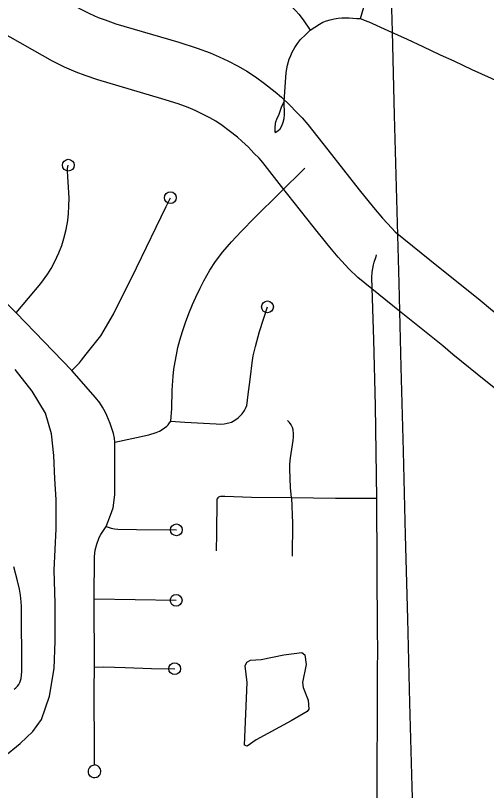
# Model space of a CAD drawing. Extents: x -19 to 366, y -4 to 359.
# Drawn here: x 148.974 to 149.352, y 193.214 to 193.836 of the extents above; entities that cross this region are included whole.
import ezdxf

# ---------------------------------------------------------------- set-up
doc = ezdxf.new("R2010")
doc.units = 0
for name, color, linetype in [('Level 10', 7, 'Continuous'), ('Level 33', 7, 'Continuous'), ('Level 35', 7, 'Continuous'), ('Level 60', 7, 'Continuous')]:
    doc.layers.add(name, color=color, linetype=linetype)

msp = doc.modelspace()

# ---------------------------------------------------------------- linework, layer by layer
at = {"layer": 'Level 10'}
for points in [[(148.98474, 193.86426), (149.02573, 193.84109), (149.03317, 193.83736), (149.0401, 193.83436), (149.04567, 193.83226), (149.05429, 193.82926), (149.10491, 193.81434), (149.11967, 193.80974), (149.12996, 193.80592), (149.1372, 193.80282), (149.1443, 193.79952), (149.15253, 193.79525), (149.15947, 193.7912), (149.16648, 193.78657), (149.17376, 193.78132), (149.18222, 193.77472), (149.18729, 193.77031), (149.19431, 193.76376), (149.19912, 193.75853)], [(149.1652, 193.72549), (149.16071, 193.73036), (149.15559, 193.73512), (149.1521, 193.73816), (149.14534, 193.74343), (149.13955, 193.74761), (149.13447, 193.75097), (149.1297, 193.75375), (149.1234, 193.75702), (149.11791, 193.75957), (149.11239, 193.76193), (149.10438, 193.76491), (149.09117, 193.76902), (149.03981, 193.78417), (149.02956, 193.78774), (149.02234, 193.79045), (149.01315, 193.79444), (149.00347, 193.79928), (148.96144, 193.82304)], [(149.19912, 193.75853), (149.20389, 193.75363), (149.20858, 193.74842), (149.22453, 193.72803)], [(149.18736, 193.6987), (149.17228, 193.71797), (149.16932, 193.72127), (149.1652, 193.72549)], [(149.22453, 193.72803), (149.24977, 193.69604), (149.26111, 193.68192), (149.26848, 193.67339), (149.27586, 193.66516), (149.27852, 193.66233)], [(149.2487, 193.62555), (149.24149, 193.63258), (149.23295, 193.64208), (149.22472, 193.65161), (149.21273, 193.66655), (149.18736, 193.6987)], [(149.27852, 193.66233), (149.30636, 193.63975), (149.34692, 193.60739), (149.35513, 193.60049), (149.38111, 193.57931), (149.40473, 193.56069), (149.41523, 193.55285), (149.43381, 193.53853), (149.44349, 193.53146), (149.47632, 193.50822), (149.48657, 193.50109), (149.49103, 193.49816), (149.5111, 193.48481), (149.53415, 193.47011)], [(149.509, 193.43), (149.48526, 193.44513), (149.46492, 193.45866), (149.46005, 193.46186), (149.44912, 193.46946), (149.41585, 193.49301), (149.40538, 193.50066), (149.38662, 193.51512), (149.37591, 193.52311), (149.35149, 193.54237), (149.32494, 193.56401), (149.31692, 193.57075), (149.27668, 193.60285), (149.2487, 193.62555)]]:
    msp.add_lwpolyline(points, dxfattribs=at)
at = {"layer": 'Level 33'}
for points in [[(149.25076, 193.83343), (149.25349, 193.84252), (149.25584, 193.84891), (149.25818, 193.85383), (149.2616, 193.85976), (149.26698, 193.86837), (149.26886, 193.87109), (149.27094, 193.87369), (149.27314, 193.87615), (149.27893, 193.88195), (149.28253, 193.88524), (149.29206, 193.89278)], [(149.15683, 193.8674), (149.16653, 193.86306), (149.17521, 193.85847), (149.1777, 193.85702), (149.18091, 193.85488), (149.18719, 193.85012), (149.19411, 193.84433), (149.19884, 193.83971), (149.2012, 193.83693), (149.20465, 193.8324), (149.21034, 193.82422)], [(149.21034, 193.82422), (149.21778, 193.82902), (149.2206, 193.8304), (149.22353, 193.83155), (149.22651, 193.83248), (149.22959, 193.83316), (149.23271, 193.83361), (149.23568, 193.83394), (149.23868, 193.83409), (149.24169, 193.83404), (149.24471, 193.8338), (149.24768, 193.83337), (149.25076, 193.83343)], [(149.25076, 193.83343), (149.25362, 193.83212), (149.25749, 193.83074), (149.27281, 193.82391), (149.28811, 193.81674), (149.30088, 193.81107), (149.3147, 193.80429), (149.32572, 193.79946), (149.34023, 193.79254), (149.35557, 193.78564), (149.37423, 193.777), (149.38111, 193.77357), (149.3858, 193.77095), (149.39871, 193.763), (149.4055, 193.75785), (149.41576, 193.74965), (149.41933, 193.7466), (149.4211, 193.74544), (149.42353, 193.74415), (149.4254, 193.74335), (149.4277, 193.74261), (149.43244, 193.74153), (149.43679, 193.74117), (149.43924, 193.74142)], [(149.18933, 193.7668), (149.19116, 193.79011), (149.19203, 193.79592), (149.19345, 193.80076), (149.19468, 193.80387), (149.19591, 193.80644), (149.19805, 193.81021), (149.20017, 193.8135), (149.20266, 193.81655), (149.20672, 193.82046), (149.21034, 193.82422)], [(149.18216, 193.74201), (149.18224, 193.74578), (149.18261, 193.74926), (149.18285, 193.75047), (149.18359, 193.7527), (149.18546, 193.75661), (149.18745, 193.76231), (149.18933, 193.7668)], [(149.18216, 193.74201), (149.18446, 193.7434), (149.18626, 193.74505), (149.18747, 193.74723), (149.18859, 193.75022), (149.18938, 193.75331), (149.18975, 193.75655), (149.18933, 193.7668)], [(148.97433, 193.59738), (148.99402, 193.62092), (148.99959, 193.6287), (149.00235, 193.63299), (149.00524, 193.63841), (149.00853, 193.64557), (149.01082, 193.65143), (149.01264, 193.65709), (149.01444, 193.66422), (149.01574, 193.67143), (149.01638, 193.67707), (149.01668, 193.68278), (149.01676, 193.68971), (149.01566, 193.70656), (149.01554, 193.71116), (149.01553, 193.71314), (149.01614, 193.71576)], [(149.09836, 193.5105), (149.09917, 193.52054), (149.09942, 193.53523), (149.10026, 193.54655), (149.10092, 193.55217), (149.10182, 193.55789), (149.1029, 193.56376), (149.10419, 193.56959), (149.10565, 193.57535), (149.10781, 193.58247), (149.11023, 193.58951), (149.11295, 193.59675), (149.11588, 193.60412), (149.11843, 193.60993), (149.12188, 193.61723), (149.12488, 193.62309), (149.12974, 193.63163), (149.13427, 193.63841), (149.14027, 193.6462), (149.14716, 193.6542), (149.15491, 193.66249), (149.1659, 193.67375), (149.20594, 193.71336)], [(149.01889, 193.55102), (149.02513, 193.55723), (149.0267, 193.5594), (149.03054, 193.56403), (149.04224, 193.57888), (149.05236, 193.59626), (149.07092, 193.63346), (149.09479, 193.68259), (149.09809, 193.6897)], [(148.97433, 193.59738), (148.94609, 193.62462), (148.92239, 193.64814)], [(149.26385, 193.44829), (149.26269, 193.52264), (149.26141, 193.57562), (149.25982, 193.62567), (149.26024, 193.62998), (149.2611, 193.63582), (149.26161, 193.63792), (149.26332, 193.64257), (149.26361, 193.64394)], [(149.09836, 193.5105), (149.1098, 193.50957), (149.13492, 193.50824), (149.13841, 193.50813), (149.1412, 193.50826), (149.14497, 193.50896), (149.14712, 193.50972), (149.14852, 193.51041), (149.15055, 193.51169), (149.15244, 193.51315), (149.15417, 193.51471), (149.15571, 193.51642), (149.15753, 193.51889), (149.15843, 193.52058), (149.15937, 193.523), (149.15988, 193.52496), (149.16036, 193.52962), (149.16252, 193.54599), (149.16375, 193.55721), (149.1647, 193.56279), (149.16634, 193.57035), (149.16961, 193.58222), (149.17605, 193.60213)], [(149.01889, 193.55102), (148.97433, 193.59738)], [(149.05354, 193.49355), (149.05309, 193.49671), (149.05231, 193.50063), (149.04982, 193.50844), (149.04711, 193.51509), (149.04568, 193.51793), (149.04358, 193.52163), (149.04137, 193.5251), (149.03797, 193.52938), (149.01889, 193.55102)], [(149.19462, 193.45719), (149.19395, 193.47178), (149.19408, 193.47604), (149.19457, 193.48105), (149.19681, 193.49483), (149.19703, 193.49766), (149.197, 193.50012), (149.19672, 193.50338), (149.19609, 193.50533), (149.19496, 193.50745), (149.1937, 193.50939), (149.19211, 193.51104)], [(149.05354, 193.49355), (149.08072, 193.49939), (149.08679, 193.50137), (149.08922, 193.50241), (149.09155, 193.50369), (149.09515, 193.50627), (149.09639, 193.50753), (149.09748, 193.50895), (149.09836, 193.5105)], [(149.04651, 193.42596), (149.05004, 193.43488), (149.0521, 193.44091), (149.05248, 193.44271), (149.05356, 193.4515), (149.05354, 193.49355)], [(149.19534, 193.44893), (149.19462, 193.45719)], [(149.19534, 193.44893), (149.16324, 193.4493), (149.1419, 193.45006), (149.1383, 193.44995), (149.13745, 193.4498), (149.13673, 193.44941), (149.13613, 193.44881), (149.13575, 193.44806)], [(149.19534, 193.44893), (149.19616, 193.4286), (149.19587, 193.40205)], [(149.26385, 193.44829), (149.23069, 193.44845), (149.19534, 193.44893)], [(149.13525, 193.40628), (149.13535, 193.42028), (149.13561, 193.44723), (149.13575, 193.44806)], [(149.26449, 193.33987), (149.26385, 193.44829)], [(149.03688, 193.36784), (149.0371, 193.40179), (149.03761, 193.40683), (149.03893, 193.41185), (149.04088, 193.4172), (149.04218, 193.41941), (149.04651, 193.42596)], [(149.04651, 193.42596), (149.05056, 193.42458), (149.05325, 193.42407), (149.05581, 193.42388), (149.07091, 193.42337), (149.10294, 193.4232)], [(148.97255, 193.29549), (148.97401, 193.29658), (148.97522, 193.29779), (148.97627, 193.29915), (148.97713, 193.30064), (148.97779, 193.30223), (148.97822, 193.3039), (148.97863, 193.30675), (148.97873, 193.30962), (148.9785, 193.36164), (148.97836, 193.3655), (148.97784, 193.37088), (148.97694, 193.37566), (148.97544, 193.38245), (148.97245, 193.39349)], [(149.03724, 193.31314), (149.03688, 193.36784)], [(149.03688, 193.36784), (149.10271, 193.36669)], [(149.26427, 193.23739), (149.2644, 193.26881), (149.26433, 193.30656), (149.26455, 193.33083), (149.26451, 193.33866), (149.26449, 193.33987)], [(149.03711, 193.23458), (149.0372, 193.2442), (149.03688, 193.29518), (149.03724, 193.31314)], [(149.03724, 193.31314), (149.04472, 193.31337), (149.06174, 193.31286), (149.08285, 193.31193), (149.10154, 193.31181)], [(149.26117, 193.02142), (149.26215, 193.0811), (149.26374, 193.14602), (149.26401, 193.1772), (149.26427, 193.23739)], [(149.03892, 193.22467), (149.03843, 193.22448), (149.03742, 193.22429), (149.03642, 193.22438), (149.03546, 193.22466), (149.03457, 193.22511), (149.0338, 193.22573), (149.03316, 193.22649), (149.03266, 193.22735), (149.03235, 193.2283), (149.03222, 193.22928), (149.03229, 193.23027), (149.03254, 193.23124), (149.03299, 193.23213), (149.03358, 193.23292), (149.03432, 193.23359), (149.03518, 193.23409), (149.03612, 193.23443), (149.03711, 193.23458)], [(149.03892, 193.22467), (149.03941, 193.22486), (149.04027, 193.22544), (149.04103, 193.22618), (149.0416, 193.22706), (149.04197, 193.22803), (149.04215, 193.22906), (149.04212, 193.2301), (149.04188, 193.23112), (149.04145, 193.23207), (149.04083, 193.23291), (149.04003, 193.2336), (149.03914, 193.23412), (149.03813, 193.23445), (149.03711, 193.23458)]]:
    msp.add_lwpolyline(points, dxfattribs=at)
for centre in [(149.01614, 193.71576), (149.09809, 193.6897), (149.17605, 193.60213), (149.10294, 193.4232), (149.10271, 193.36669), (149.10154, 193.31181)]:
    msp.add_circle(centre, 0.00473, dxfattribs=at)
at = {"layer": 'Level 35'}
for points in [[(148.96441, 193.2411), (148.97738, 193.25191), (148.98753, 193.2615), (148.99465, 193.27101), (149.00094, 193.2898), (149.00486, 193.31194), (149.00557, 193.33381), (149.00546, 193.36439), (149.0049, 193.39078), (149.00642, 193.42407), (149.00651, 193.44744), (149.00528, 193.46412), (149.00456, 193.48291), (149.00254, 193.50033), (148.99772, 193.51672), (148.98698, 193.53447), (148.9734, 193.55195)], [(149.15988, 193.30086), (149.15825, 193.31412), (149.15936, 193.31697), (149.16238, 193.3187), (149.1709, 193.31934), (149.18924, 193.32291), (149.20363, 193.32493), (149.20611, 193.32305), (149.20712, 193.31509), (149.20422, 193.30066), (149.20463, 193.29668), (149.2087, 193.28666), (149.20914, 193.27946), (149.20802, 193.27755), (149.19501, 193.27005)], [(149.19501, 193.27005), (149.16692, 193.25464), (149.15976, 193.24965), (149.15767, 193.25058), (149.15988, 193.30086)]]:
    msp.add_lwpolyline(points, dxfattribs=at)
at = {"layer": 'Level 60'}
for points in [[(154.11585, 1.87092), (153.9063, 10.48743), (153.69602, 19.10409), (153.48501, 27.72087), (153.27327, 36.3378), (153.0608, 44.95486), (152.84759, 53.57206), (152.63366, 62.1894), (152.419, 70.80688), (152.20362, 79.42449), (151.98751, 88.04225), (151.77068, 96.66014), (151.55312, 105.27817), (151.33484, 113.89634), (151.11584, 122.51465), (150.89612, 131.13311), (150.67568, 139.7517), (150.45452, 148.37043), (150.23264, 156.98931), (150.01005, 165.60832), (149.78674, 174.22748), (149.56272, 182.84677), (149.33799, 191.46621), (149.11254, 200.0858), (148.88638, 208.70552), (148.65952, 217.32539), (148.43194, 225.9454), (148.20366, 234.56555), (147.97466, 243.18584), (147.74497, 251.80628), (147.51457, 260.42687), (147.28346, 269.04759), (147.05165, 277.66846), (146.81914, 286.28948), (146.58593, 294.91064), (146.35202, 303.53194), (146.11742, 312.15339), (145.88211, 320.77499), (145.64611, 329.39673), (145.40941, 338.01861), (145.17202, 346.64065)], [(0, 189.51617), (7.11214, 189.52059), (14.22427, 189.53386), (21.33637, 189.55597), (28.44845, 189.58693), (35.56048, 189.62672), (42.67245, 189.67537), (49.78436, 189.73285), (56.89619, 189.79918), (64.00793, 189.87436), (71.11958, 189.95838), (78.23111, 190.05124), (85.34253, 190.15294), (92.45381, 190.26349), (99.56495, 190.38288), (106.67593, 190.51112), (113.78675, 190.6482), (120.89739, 190.79412), (128.00785, 190.94888), (135.11811, 191.11248), (142.22816, 191.28493), (149.33799, 191.46621), (156.44759, 191.65634), (163.55694, 191.85531), (170.66605, 192.06312), (177.77489, 192.27977), (184.88345, 192.50526), (191.99173, 192.73959), (199.09971, 192.98276), (206.20739, 193.23477), (213.31474, 193.49561), (220.42177, 193.7653), (227.52845, 194.04382), (234.63479, 194.33118), (241.74076, 194.62738), (248.84635, 194.93241), (255.95157, 195.24628), (263.05638, 195.56898), (270.16079, 195.90052), (277.26478, 196.24089), (284.36834, 196.5901), (291.47147, 196.94814), (298.57414, 197.31501), (305.67635, 197.69072), (312.77809, 198.07525), (319.87934, 198.46862), (326.9801, 198.87082), (334.08035, 199.28185), (341.18009, 199.7017)]]:
    msp.add_spline(points, degree=3, dxfattribs=at)

doc.saveas('drawing.dxf')
